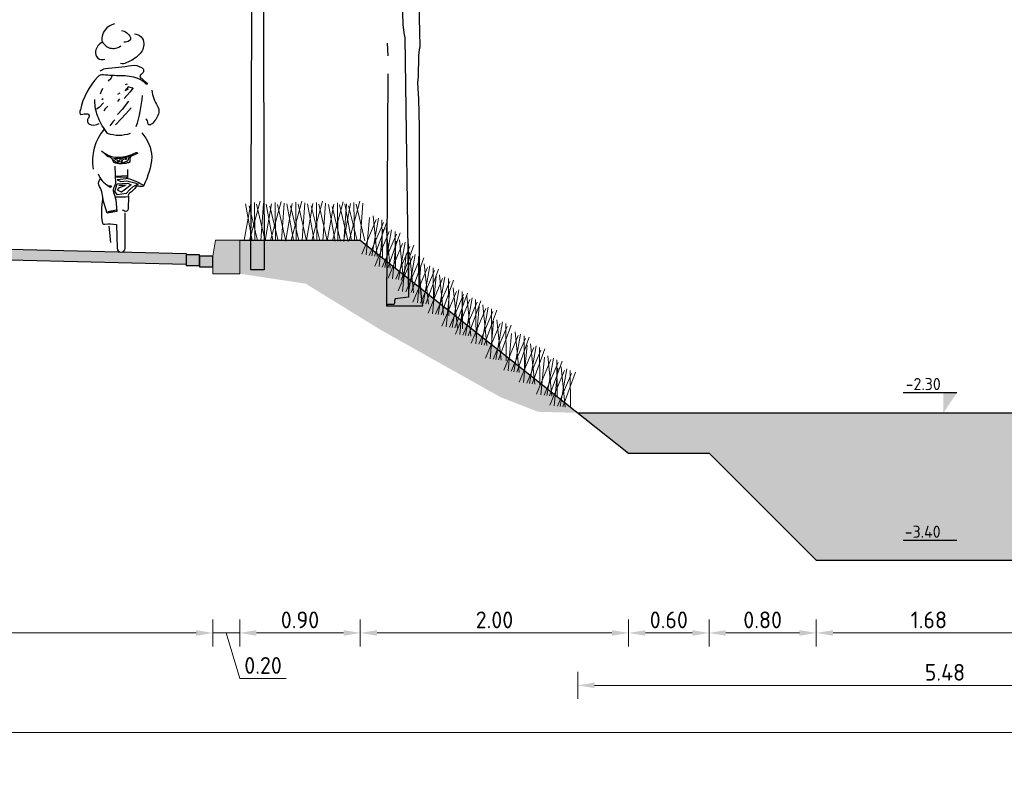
# Model space of a CAD drawing. Header units: metres. Extents: x 104013 to 108981, y 427946 to 428479.
# Tile 292 of 330: x 108876.01 to 108883.36, y 428317.32 to 428322.9. Entities that reach past the tile are written whole.
import ezdxf
from ezdxf.enums import TextEntityAlignment as Align

# ---------------------------------------------------------------- set-up
doc = ezdxf.new("R2010")
doc.units = ezdxf.units.M
doc.layers.get('DefPoints').update_dxf_attribs({"color": 211, "lineweight": 18})
for name, color, linetype, lineweight in [('N-WE-GR-BOOM-SD', 90, 'Continuous', 25), ('N-WE-IE-MEUBILAIR_WEGMEUBILAIR_LICHTMAST-SD', 251, 'Continuous', 25), ('N-WE-VH-KANTVERHARDING-M', 7, 'Continuous', 18), ('N-WE-VH-VERHARDING-GD', 7, 'Continuous', 25), ('N-XX-GW-GROND-GD', 7, 'Continuous', 25), ('N-XX-GW-WATERGANG_WATERLIJN-GD', 5, 'Continuous', 25), ('N-XX-VH-KANTOPSLUITING_TROTTOIRBAND-SD', 210, 'Continuous', 0), ('X-XX-AL-AANKLEDING-SD', 251, 'Continuous', 25), ('X-XX-AL-PEILMAAT-SD', 7, 'Continuous', 25)]:
    doc.layers.add(name, color=color, linetype=linetype, lineweight=lineweight)
doc.layers.add('N-WE-GR-GRAS_GAZON-V', color=7, linetype='Continuous', lineweight=18, true_color=0xdbffb8)
doc.layers.add('N-WE-GR-HEESTER-SD', color=7, linetype='Continuous', lineweight=0, true_color=0x00c700)
doc.layers.add('N-WE-VH-VERHARDING-AP_RIJBAAN-ELEMENT', color=7, linetype='Continuous', true_color=0x7f4f3f)
doc.layers.add('N-WE-VH-VERHARDING-AP_WATER', color=7, linetype='Continuous', true_color=0xb3ffff)
doc.styles.add('NLCS-ISO', font='NLCS-ISO.ttf')
doc.styles.add('NLCS-ISO-M50-T25', font='NLCS-ISO.ttf', dxfattribs={"height": 0.125})
doc.dimstyles.new('NLCS-M50-T25-PIJL_l2_h1', dxfattribs={"dimscale": 0.05, "dimtxt": 2.5, "dimasz": 2.5, "dimexe": 2, "dimexo": 2, "dimgap": 0.7, "dimtad": 1, "dimzin": 0, "dimdsep": 46, "dimtxsty": 'NLCS-ISO-M50-T25', "dimcen": 2.5, "dimdle": 2, "dimclrd": 256, "dimclre": 256, "dimclrt": 256, "dimadec": 1, "dimazin": 0, "dimtfac": 1, "dimtofl": 0, "dimtmove": 1, "dimatfit": 0, "dimfxl": 2, "dimfxlon": 1, "dimtfillclr": 256, "dimtolj": 1, "dimtzin": 0, "dimlwd": 18, "dimlwe": 18, "dimarcsym": 0})

# ---------------------------------------------------------------- blocks, each defined once
blk = doc.blocks.new('bloemrijkmengsel')
for points in [[(0.0394, 0.001), (0.1028, 0.2972)], [(0.0579, 0.0014), (-0.0067, 0.27)], [(0, 0), (0.0333, 0.276)], [(0.0988, 0.0024), (0.021, 0.2569)], [(0.0786, 0.0019), (0.0597, 0.286)], [(0.1557, 0.0038), (0.0769, 0.2727)], [(0.1224, 0.003), (0.1269, 0.2842)]]:
    blk.add_lwpolyline(points)
blk = doc.blocks.new('SGR-BOOM_S04_B_ZIJ-D')
blk.add_line((-0.1657, -0.0661), (0.107, -0.0661))
at = {"flags": 128}
for points in [[(0.107, -0.0661), (0.0953, 0.0013), (0.0855, 0.1144), (0.0825, 0.1937), (0.0818, 1.2698), (0.0773, 1.4752), (0.0698, 1.5987), (0.0735, 1.6455), (0.0765, 1.7963), (0.0818, 1.8483), (0.0855, 1.8665), (0.0848, 1.9809), (0.078, 2.1746)], [(-0.0487, 2.2045), (-0.042, 2.0329), (-0.036, 1.9718), (-0.0285, 1.9328), (0, 0), (-0.1005, -0.0143), (-0.1042, -0.0286), (-0.105, -0.0442), (-0.1087, -0.0533), (-0.1132, -0.0546), (-0.1545, -0.0546), (-0.1657, -0.0661)], [(-0.159, 1.8925), (-0.1545, 1.7989)], [(-0.1537, 1.665), (-0.1657, -0.0661)]]:
    blk.add_lwpolyline(points, dxfattribs=at)
blk = doc.blocks.new('N-SVH-KANTOPSLUITING_TB_180 200X250-D')
blk.add_hatch(color=8).paths.add_polyline_path([(-0.2, -0.12), (-0.2, -0.25), (0, -0.25), (0, 0), (-0.18, 0)])
at = {"flags": 128}
blk.add_lwpolyline([(-0.2, -0.12), (-0.2, -0.25), (0, -0.25), (0, 0), (-0.18, 0)], close=True, dxfattribs=at)
blk = doc.blocks.new('SAL-PEILMAAT_INFRACAD_H03-SOD')
blk.add_line((2, 3), (-6, 3))
blk.add_solid([(2, 3), (0, 3), (0, 0)])
at = {"style": 'NLCS-ISO'}
blk.add_attdef('...', text='', height=1.8, dxfattribs=at).set_placement((-0.4, 3.4), align=Align.RIGHT)
blk = doc.blocks.new('SAL-AANKLEDING_FIETSTER_ACHTERAANZICHT-D')
for points in [[(-0.0504, 1.7021, 0.372994), (-0.1443, 1.5767, 0.503668), (-0.0042, 1.5368, 150.934799)], [(0.0979, 1.6266, -0.402545), (0.1682, 1.5556, -0.204448), (0.1345, 1.4731, -0.107787), (0.0361, 1.4107, -0.232599), (-0.0044, 1.4068, 0.756423)], [(0.0015, 1.653, -0.251678), (0.0686, 1.5993, -0.398814), (0.0603, 1.5772, -0.187011), (0.0199, 1.5643, 2.207361)], [(-0.14, 1.5646, 0.236676), (-0.1919, 1.4969, 0.583386), (-0.1221, 1.4377, -0.497614)], [(-0.1561, 1.3504, -0.154336), (-0.1187, 1.3683, 0.021693), (0.0774, 1.392, -0.153975), (0.1511, 1.3768, -0.433195), (0.1625, 1.3386, -0.162977), (0.1427, 1.3212, 0.569715), (0.1515, 1.2961, 0.021653), (0.1923, 1.2603, -1.283993), (0.1843, 1.2542, 0.093544), (0.1239, 1.2945, 0.069195), (-0.0034, 1.3146, -0.023921), (-0.1336, 1.3208, 0.290835), (-0.1751, 1.3053, 0.143139), (-0.3047, 1.0611, 0.369113), (-0.3031, 1.0267, -0.046879), (-0.248, 1.0299, -0.302343), (-0.2409, 1.0045, 0.421236), (-0.2431, 0.955, 0.24644), (-0.1644, 0.9582, -4.327813)], [(0.2284, 1.2065, 0.107816), (0.271, 1.0877, -0.189381), (0.2796, 1.0412, -0.091131), (0.2631, 0.999, -0.043732), (0.2353, 0.9617, -0.167948), (0.2105, 0.9478, -0.498715), (0.1991, 0.9583, 0.241276), (0.1855, 0.9935, 2.413704)], [(0.0671, 0.8838, -0.173851), (-0.1021, 0.8837, 0.000578), (-0.1236, 0.9143, -0.07661), (-0.1814, 1.0313, -0.079973), (-0.197, 1.1368, -39.687992)], [(0.1556, 1.1681, -0.053306), (0.1095, 0.9327, 2.556335)], [(-0.1268, 0.9153, 0.224282), (-0.2093, 0.6171, 1.028931)], [(0.1536, 0.8876, -0.165288), (0.2287, 0.709, -0.089622), (0.1674, 0.4952, 0.086704), (0.0488, 0.5461), (0.0479, 0.6165)], [(-0.1483, 0.7543, 0.205807), (-0.0029, 0.7072, 0.105757), (0.1122, 0.7432, -0.456483), (0.121, 0.7346, 0.023268), (0.0763, 0.7152, 0.20987), (0.0653, 0.7021, 0.124642), (0.0646, 0.6835, -0.545926), (0.0453, 0.6643, -0.163265), (-0.0546, 0.6673, 0.038987), (-0.069, 0.6957, 0.125271), (-0.1029, 0.7135), (-0.1294, 0.74)], [(-0.0475, 0.6412), (-0.0434, 0.511, -0.034198), (-0.0531, 0.4855, 0.227614), (-0.0583, 0.4433, -0.044454), (-0.0408, 0.39), (-0.0328, 0.3018), (-0.1044, 0.2886), (-0.1376, 0.3946, 0.132618), (-0.1685, 0.5008, -0.216367), (-0.1558, 0.5446, -1.928019)], [(-0.171, 0.5841, 0.221629), (-0.0951, 0.494), (-0.074, 0.4938), (-0.0835, 0.4814), (-0.0999, 0.4927)], [(0.1689, 0.4979, -0.325073), (0.1392, 0.489, 0.185728), (0.1113, 0.4882, -0.09132), (0.0614, 0.4386, 0.488493), (0.0552, 0.4164), (0.0527, 0.3209, -0.568599), (0.0238, 0.3047, -0.009736), (0.0097, 0.3132, 0.656385)], [(-0.1384, 0.3983, 0.098289), (-0.1407, 0.2161, 0.549463), (-0.122, 0.2086, -0.073152), (-0.0366, 0.205), (-0.0313, 0.028, 0.941313), (0.0288, 0.0262), (0.0283, 0.2922)]]:
    blk.add_lwpolyline(points, format="xyb")
for points in [[(-0.0715, 1.3119), (-0.078, 1.2918), (-0.0976, 1.2731)], [(0.0435, 1.2506), (0.0292, 1.2468)], [(-0.1399, 1.2184), (-0.1499, 1.196), (-0.1582, 1.1779)], [(-0.0096, 1.1856), (-0.0292, 1.1747)], [(0.0901, 1.2251), (0.0643, 1.1921), (0.0207, 1.1437)], [(0.0848, 1.2225), (0.0526, 1.2323), (0.0291, 1.2058), (0.0537, 1.2164)], [(-0.1336, 1.1119), (-0.166, 1.0786), (-0.1848, 1.0645)], [(-0.1352, 1.1435), (-0.146, 1.1347)], [(-0.014, 1.1421), (-0.0288, 1.1237)], [(0.0547, 1.1254), (0.0076, 1.0617), (-0.027, 1.0254)], [(-0.0994, 1.0886), (-0.1199, 1.0679), (-0.1294, 1.0513)], [(0.0749, 1.0752), (0.0353, 1.0316), (-0.0003, 0.9933), (-0.0437, 0.9484)], [(-0.0486, 0.9851), (-0.0624, 0.9718), (-0.0864, 0.9413)], [(-0.0589, 0.6864), (-0.0392, 0.6731), (-0.0199, 0.6674), (-0.0269, 0.6855), (-0.0481, 0.6895)], [(-0.0577, 0.6982), (0.007, 0.6996), (0.0871, 0.7247)], [(0.0595, 0.7093), (0.0475, 0.6769), (0.0035, 0.6637), (0.0105, 0.6876), (0.0411, 0.7022), (0.0309, 0.6851)], [(-0.0347, 0.5583), (0.04, 0.5607), (0.0368, 0.5469), (-0.0293, 0.5384), (-0.0032, 0.5251), (0.0428, 0.532), (0.1017, 0.5166), (0.1264, 0.5051), (0.0859, 0.4861), (0.0646, 0.467), (0.0365, 0.436), (-0.0273, 0.4265), (-0.049, 0.4514), (-0.0308, 0.509), (0.0494, 0.514), (0.0738, 0.5002), (0.0312, 0.4692), (0.0026, 0.4465), (-0.0279, 0.461), (-0.0139, 0.4816), (0.0288, 0.4951), (-0.0189, 0.4949), (0.0369, 0.5014)], [(-0.0451, 0.565), (0.0488, 0.5713)], [(-0.0439, 0.4117), (0.0308, 0.4123), (0.0514, 0.4129)], [(-0.1004, 0.3032), (-0.0366, 0.3156)], [(-0.0961, 0.2974), (-0.0476, 0.3111)], [(-0.0777, 0.0704), (-0.0911, 0.1933)]]:
    blk.add_lwpolyline(points)
blk.add_circle((-0.0056, 0.6805), 0.00976)
blk = doc.blocks.new('*D2820')
at = {"layer": 'DefPoints', "color": 0, "transparency": 16777216}
for p in [(108873.6036, 428321.1191), (108877.4536, 428321.0089), (108877.4536, 428318.3293)]:
    blk.add_point(p, dxfattribs=at)
at = {"layer": 'N-WE-VH-KANTVERHARDING-M', "lineweight": 18, "transparency": 16777216}
for p, q in [((108873.6036, 428318.4293), (108873.6036, 428318.2293)), ((108877.4536, 428318.4293), (108877.4536, 428318.2293)), ((108873.7286, 428318.3293), (108877.3286, 428318.3293))]:
    blk.add_line(p, q, dxfattribs=at)
at = {"layer": 'N-WE-VH-KANTVERHARDING-M', "transparency": 16777216}
for points in [[(108873.7286, 428318.3502), (108873.7286, 428318.3085), (108873.6036, 428318.3293)], [(108877.3286, 428318.3502), (108877.3286, 428318.3085), (108877.4536, 428318.3293)]]:
    blk.add_solid(points, dxfattribs=at)
at = {"layer": 'N-WE-VH-KANTVERHARDING-M', "transparency": 16777216, "insert": (108875.5286, 428318.4268), "char_height": 0.125, "attachment_point": 5, "style": 'NLCS-ISO-M50-T25'}
blk.add_mtext('\\A1;3.85', dxfattribs=at)
blk = doc.blocks.new('*D2821')
at = {"layer": 'DefPoints', "color": 0, "transparency": 16777216}
for p in [(108877.4536, 428321.0089), (108877.6536, 428321.0089), (108877.6536, 428318.3293)]:
    blk.add_point(p, dxfattribs=at)
at = {"layer": 'N-WE-VH-KANTVERHARDING-M', "lineweight": 18, "transparency": 16777216}
for p, q in [((108877.4536, 428318.4293), (108877.4536, 428318.2293)), ((108877.6536, 428318.4293), (108877.6536, 428318.2293)), ((108877.3286, 428318.3293), (108877.2036, 428318.3293)), ((108877.4536, 428318.3293), (108877.6536, 428318.3293)), ((108877.5536, 428318.3293), (108877.6556, 428317.9893)), ((108877.7786, 428318.3293), (108877.9036, 428318.3293)), ((108877.6556, 428317.9893), (108878.0006, 428317.9893))]:
    blk.add_line(p, q, dxfattribs=at)
at = {"layer": 'N-WE-VH-KANTVERHARDING-M', "transparency": 16777216}
for points in [[(108877.3286, 428318.3502), (108877.3286, 428318.3085), (108877.4536, 428318.3293)], [(108877.7786, 428318.3502), (108877.7786, 428318.3085), (108877.6536, 428318.3293)]]:
    blk.add_solid(points, dxfattribs=at)
at = {"layer": 'N-WE-VH-KANTVERHARDING-M', "transparency": 16777216, "insert": (108877.8281, 428318.0868), "char_height": 0.125, "attachment_point": 5, "style": 'NLCS-ISO-M50-T25'}
blk.add_mtext('\\A1;0.20', dxfattribs=at)
blk = doc.blocks.new('*D2822')
at = {"layer": 'DefPoints', "color": 0, "transparency": 16777216}
for p in [(108878.5536, 428321.2589), (108877.6536, 428321.0089), (108878.5536, 428318.3293)]:
    blk.add_point(p, dxfattribs=at)
at = {"layer": 'N-WE-VH-KANTVERHARDING-M', "lineweight": 18, "transparency": 16777216}
for p, q in [((108877.6536, 428318.4293), (108877.6536, 428318.2293)), ((108878.5536, 428318.4293), (108878.5536, 428318.2293)), ((108877.7786, 428318.3293), (108878.4286, 428318.3293))]:
    blk.add_line(p, q, dxfattribs=at)
at = {"layer": 'N-WE-VH-KANTVERHARDING-M', "transparency": 16777216}
for points in [[(108877.7786, 428318.3502), (108877.7786, 428318.3085), (108877.6536, 428318.3293)], [(108878.4286, 428318.3502), (108878.4286, 428318.3085), (108878.5536, 428318.3293)]]:
    blk.add_solid(points, dxfattribs=at)
at = {"layer": 'N-WE-VH-KANTVERHARDING-M', "transparency": 16777216, "insert": (108878.1036, 428318.4268), "char_height": 0.125, "attachment_point": 5, "style": 'NLCS-ISO-M50-T25'}
blk.add_mtext('\\A1;0.90', dxfattribs=at)
blk = doc.blocks.new('*D2823')
at = {"layer": 'DefPoints', "color": 0, "transparency": 16777216}
for p in [(108878.5536, 428321.2589), (108880.5551, 428319.671), (108880.5551, 428318.3293)]:
    blk.add_point(p, dxfattribs=at)
at = {"layer": 'N-WE-VH-KANTVERHARDING-M', "lineweight": 18, "transparency": 16777216}
for p, q in [((108878.5536, 428318.4293), (108878.5536, 428318.2293)), ((108880.5551, 428318.4293), (108880.5551, 428318.2293)), ((108878.6786, 428318.3293), (108880.4301, 428318.3293))]:
    blk.add_line(p, q, dxfattribs=at)
at = {"layer": 'N-WE-VH-KANTVERHARDING-M', "transparency": 16777216}
for points in [[(108878.6786, 428318.3502), (108878.6786, 428318.3085), (108878.5536, 428318.3293)], [(108880.4301, 428318.3502), (108880.4301, 428318.3085), (108880.5551, 428318.3293)]]:
    blk.add_solid(points, dxfattribs=at)
at = {"layer": 'N-WE-VH-KANTVERHARDING-M', "transparency": 16777216, "insert": (108879.5544, 428318.4268), "char_height": 0.125, "attachment_point": 5, "style": 'NLCS-ISO-M50-T25'}
blk.add_mtext('\\A1;2.00', dxfattribs=at)
blk = doc.blocks.new('*D2824')
at = {"layer": 'DefPoints', "color": 0, "transparency": 16777216}
for p in [(108880.5551, 428319.671), (108881.1551, 428319.671), (108881.1551, 428318.3293)]:
    blk.add_point(p, dxfattribs=at)
at = {"layer": 'N-WE-VH-KANTVERHARDING-M', "lineweight": 18, "transparency": 16777216}
for p, q in [((108880.5551, 428318.4293), (108880.5551, 428318.2293)), ((108881.1551, 428318.4293), (108881.1551, 428318.2293)), ((108880.6801, 428318.3293), (108881.0301, 428318.3293))]:
    blk.add_line(p, q, dxfattribs=at)
at = {"layer": 'N-WE-VH-KANTVERHARDING-M', "transparency": 16777216}
for points in [[(108880.6801, 428318.3502), (108880.6801, 428318.3085), (108880.5551, 428318.3293)], [(108881.0301, 428318.3502), (108881.0301, 428318.3085), (108881.1551, 428318.3293)]]:
    blk.add_solid(points, dxfattribs=at)
at = {"layer": 'N-WE-VH-KANTVERHARDING-M', "transparency": 16777216, "insert": (108880.8551, 428318.4268), "char_height": 0.125, "attachment_point": 5, "style": 'NLCS-ISO-M50-T25'}
blk.add_mtext('\\A1;0.60', dxfattribs=at)
blk = doc.blocks.new('*D2825')
at = {"layer": 'DefPoints', "color": 0, "transparency": 16777216}
for p in [(108881.1551, 428319.671), (108881.9551, 428318.871), (108881.9551, 428318.3293)]:
    blk.add_point(p, dxfattribs=at)
at = {"layer": 'N-WE-VH-KANTVERHARDING-M', "lineweight": 18, "transparency": 16777216}
for p, q in [((108881.1551, 428318.4293), (108881.1551, 428318.2293)), ((108881.9551, 428318.4293), (108881.9551, 428318.2293)), ((108881.2801, 428318.3293), (108881.8301, 428318.3293))]:
    blk.add_line(p, q, dxfattribs=at)
at = {"layer": 'N-WE-VH-KANTVERHARDING-M', "transparency": 16777216}
for points in [[(108881.2801, 428318.3502), (108881.2801, 428318.3085), (108881.1551, 428318.3293)], [(108881.8301, 428318.3502), (108881.8301, 428318.3085), (108881.9551, 428318.3293)]]:
    blk.add_solid(points, dxfattribs=at)
at = {"layer": 'N-WE-VH-KANTVERHARDING-M', "transparency": 16777216, "insert": (108881.5551, 428318.4268), "char_height": 0.125, "attachment_point": 5, "style": 'NLCS-ISO-M50-T25'}
blk.add_mtext('\\A1;0.80', dxfattribs=at)
blk = doc.blocks.new('*D2826')
at = {"layer": 'DefPoints', "color": 0, "transparency": 16777216}
for p in [(108881.9551, 428318.871), (108883.635, 428318.871), (108883.635, 428318.3293)]:
    blk.add_point(p, dxfattribs=at)
at = {"layer": 'N-WE-VH-KANTVERHARDING-M', "lineweight": 18, "transparency": 16777216}
for p, q in [((108881.9551, 428318.4293), (108881.9551, 428318.2293)), ((108883.635, 428318.4293), (108883.635, 428318.2293)), ((108882.0801, 428318.3293), (108883.51, 428318.3293))]:
    blk.add_line(p, q, dxfattribs=at)
at = {"layer": 'N-WE-VH-KANTVERHARDING-M', "transparency": 16777216}
for points in [[(108882.0801, 428318.3502), (108882.0801, 428318.3085), (108881.9551, 428318.3293)], [(108883.51, 428318.3502), (108883.51, 428318.3085), (108883.635, 428318.3293)]]:
    blk.add_solid(points, dxfattribs=at)
at = {"layer": 'N-WE-VH-KANTVERHARDING-M', "transparency": 16777216, "insert": (108882.7951, 428318.4268), "char_height": 0.125, "attachment_point": 5, "style": 'NLCS-ISO-M50-T25'}
blk.add_mtext('\\A1;1.68', dxfattribs=at)
blk = doc.blocks.new('*D2836')
at = {"layer": 'DefPoints', "color": 0, "transparency": 16777216}
for p in [(108871.2036, 428321.221), (108905.9039, 428321.221), (108905.9039, 428317.5859)]:
    blk.add_point(p, dxfattribs=at)
at = {"layer": 'N-WE-VH-KANTVERHARDING-M', "lineweight": 18, "transparency": 16777216}
for p, q in [((108871.2036, 428317.6859), (108871.2036, 428317.4859)), ((108905.9039, 428317.6859), (108905.9039, 428317.4859)), ((108871.3286, 428317.5859), (108905.7789, 428317.5859))]:
    blk.add_line(p, q, dxfattribs=at)
at = {"layer": 'N-WE-VH-KANTVERHARDING-M', "transparency": 16777216}
for points in [[(108871.3286, 428317.6067), (108871.3286, 428317.565), (108871.2036, 428317.5859)], [(108905.7789, 428317.6067), (108905.7789, 428317.565), (108905.9039, 428317.5859)]]:
    blk.add_solid(points, dxfattribs=at)
at = {"layer": 'N-WE-VH-KANTVERHARDING-M', "transparency": 16777216, "insert": (108888.5538, 428317.6834), "char_height": 0.125, "attachment_point": 5, "style": 'NLCS-ISO-M50-T25'}
blk.add_mtext('\\A1;34.70', dxfattribs=at)
blk = doc.blocks.new('*D2774')
at = {"layer": 'DefPoints', "color": 0, "transparency": 16777216}
for p in [(108885.6535, 428317.9384), (108880.1767, 428317.1535), (108885.6535, 428317.1535)]:
    blk.add_point(p, dxfattribs=at)
at = {"layer": 'N-WE-VH-KANTVERHARDING-M', "lineweight": 18, "transparency": 16777216}
for p, q in [((108880.1767, 428317.8384), (108880.1767, 428318.0384)), ((108885.6535, 428317.8384), (108885.6535, 428318.0384)), ((108880.3017, 428317.9384), (108885.5285, 428317.9384))]:
    blk.add_line(p, q, dxfattribs=at)
at = {"layer": 'N-WE-VH-KANTVERHARDING-M', "transparency": 16777216}
for points in [[(108880.3017, 428317.9592), (108880.3017, 428317.9175), (108880.1767, 428317.9384)], [(108885.5285, 428317.9592), (108885.5285, 428317.9175), (108885.6535, 428317.9384)]]:
    blk.add_solid(points, dxfattribs=at)
at = {"layer": 'N-WE-VH-KANTVERHARDING-M', "transparency": 16777216, "insert": (108882.9151, 428318.0359), "char_height": 0.125, "attachment_point": 5, "style": 'NLCS-ISO-M50-T25'}
blk.add_mtext('\\A1;5.48', dxfattribs=at)

msp = doc.modelspace()

# ---------------------------------------------------------------- hatches: boundary and pattern name
at = {"layer": 'N-WE-GR-GRAS_GAZON-V'}
h = msp.add_hatch(color=256, dxfattribs=at)
h.dxf.hatch_style = 1
h.paths.add_polyline_path([(108878.5536, 428321.2589), (108877.6536, 428321.2589), (108877.6536, 428321.0089), (108878.1457, 428320.9345), (108878.713, 428320.5856), (108879.5989, 428320.0884), (108879.8788, 428319.979), (108880.177, 428319.971)])
at = {"layer": 'N-WE-VH-VERHARDING-AP_RIJBAAN-ELEMENT', "linetype": 'ByBlock'}
h = msp.add_hatch(color=256, dxfattribs=at)
h.paths.add_polyline_path([(108875.4286, 428321.204), (108873.6036, 428321.2491), (108873.6036, 428321.1691), (108875.4286, 428321.124)])
h.paths.add_polyline_path([(108877.2536, 428321.1489), (108877.2536, 428321.1589), (108875.4286, 428321.204), (108875.4286, 428321.124), (108877.2536, 428321.0789)])
h.paths.add_polyline_path([(108877.3536, 428321.1489), (108877.2536, 428321.1489), (108877.2536, 428321.0689), (108877.3536, 428321.0689)])
h.paths.add_polyline_path([(108877.4536, 428321.1389), (108877.3536, 428321.1389), (108877.3536, 428321.0689), (108877.3536, 428321.0589), (108877.4536, 428321.0589)])
at = {"layer": 'N-WE-VH-VERHARDING-AP_WATER'}
h = msp.add_hatch(color=256, dxfattribs=at)
h.dxf.hatch_style = 1
h.paths.add_polyline_path([(108881.9551, 428318.871), (108883.635, 428318.871), (108884.435, 428319.671), (108885.035, 428319.671), (108885.6538, 428319.971), (108880.177, 428319.971), (108880.5551, 428319.671), (108881.1551, 428319.671)])

# ---------------------------------------------------------------- linework, layer by layer
at = {"layer": 'N-WE-IE-MEUBILAIR_WEGMEUBILAIR_LICHTMAST-SD'}
msp.add_lwpolyline([(108877.7369, 428321.0383), (108877.746, 428323.5382), (108877.828, 428323.5382), (108877.8369, 428321.0383)], close=True, dxfattribs=at)
at = {"layer": 'N-WE-VH-VERHARDING-GD', "flags": 128}
for points in [[(108873.6036, 428321.2491), (108877.2536, 428321.1589)], [(108873.6036, 428321.1691), (108877.2536, 428321.0789)], [(108877.2536, 428321.1589), (108877.2536, 428321.1489)]]:
    msp.add_lwpolyline(points, dxfattribs=at)
for points in [[(108877.3536, 428321.1489), (108877.2536, 428321.1489), (108877.2536, 428321.0689), (108877.3536, 428321.0689)], [(108877.4536, 428321.1389), (108877.3536, 428321.1389), (108877.3536, 428321.0589), (108877.4536, 428321.0589)]]:
    msp.add_lwpolyline(points, close=True, dxfattribs=at)
at = {"layer": 'N-XX-GW-GROND-GD'}
for p, q in [((108880.5551, 428319.671), (108881.1551, 428319.671)), ((108881.1551, 428319.671), (108881.9551, 428318.871)), ((108881.9551, 428318.871), (108883.635, 428318.871))]:
    msp.add_line(p, q, dxfattribs=at)
at = {"layer": 'N-XX-GW-GROND-GD', "flags": 128}
for points in [[(108877.6536, 428321.2589), (108878.5536, 428321.2589)], [(108878.5536, 428321.2589), (108880.5551, 428319.671)]]:
    msp.add_lwpolyline(points, dxfattribs=at)
at = {"layer": 'N-XX-GW-WATERGANG_WATERLIJN-GD'}
msp.add_line((108880.177, 428319.971), (108885.6538, 428319.971), dxfattribs=at)

# ---------------------------------------------------------------- block references
at = {"layer": 'N-WE-GR-BOOM-SD'}
msp.add_blockref('SGR-BOOM_S04_B_ZIJ-D', (108878.9139, 428320.8349), dxfattribs=at)
at = {"layer": 'N-WE-GR-HEESTER-SD', "rotation": 356.8085855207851}
for p in [(108877.6883, 428321.2589), (108877.8432, 428321.2575), (108877.9972, 428321.2597), (108878.1519, 428321.2589), (108878.3076, 428321.2541), (108878.4306, 428321.2589)]:
    msp.add_blockref('bloemrijkmengsel', p, dxfattribs=at)
at = {"layer": 'N-WE-GR-HEESTER-SD', "xscale": -1, "rotation": 353.6740535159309}
for p in [(108878.7181, 428321.1326), (108878.8153, 428321.045), (108878.9155, 428320.9541), (108878.9907, 428320.8602), (108879.1004, 428320.7757), (108879.2132, 428320.6942), (108879.3166, 428320.5972), (108879.4169, 428320.5377), (108879.5359, 428320.4688), (108879.6428, 428320.3584), (108879.7775, 428320.2676), (108879.8935, 428320.1799), (108880.022, 428320.0891), (108880.1222, 428320.0077)]:
    msp.add_blockref('bloemrijkmengsel', p, dxfattribs=at)
at = {"layer": 'N-XX-VH-KANTOPSLUITING_TROTTOIRBAND-SD'}
msp.add_blockref('N-SVH-KANTOPSLUITING_TB_180 200X250-D', (108877.6536, 428321.2589), dxfattribs=at)
at = {"layer": 'X-XX-AL-AANKLEDING-SD'}
msp.add_blockref('SAL-AANKLEDING_FIETSTER_ACHTERAANZICHT-D', (108876.7702, 428321.1708), dxfattribs=at)
at = {"layer": 'X-XX-AL-PEILMAAT-SD', "xscale": 0.05, "yscale": 0.05, "zscale": 0.05}
for p, values in [((108882.9038, 428319.971), {'...': '-2.30'}), ((108882.9027, 428318.8694), {'...': '-3.40'})]:
    msp.add_blockref('SAL-PEILMAAT_INFRACAD_H03-SOD', p, dxfattribs=at).add_auto_attribs(values)

# ---------------------------------------------------------------- dimensions: what is measured, and where the dimension line sits
at = {"layer": 'N-WE-VH-KANTVERHARDING-M'}
for base, p1, p2, picture, middle in [((108878.5536, 428318.3293), (108877.6536, 428321.0089), (108878.5536, 428321.2589), '*D2822', (108878.1036, 428318.4268)), ((108880.5551, 428318.3293), (108878.5536, 428321.2589), (108880.5551, 428319.671), '*D2823', (108879.5544, 428318.4268)), ((108877.4536, 428318.3293), (108873.6036, 428321.1191), (108877.4536, 428321.0089), '*D2820', (108875.5286, 428318.4268)), ((108877.6536, 428318.3293), (108877.4536, 428321.0089), (108877.6536, 428321.0089), '*D2821', (108877.6906, 428318.0868)), ((108881.1551, 428318.3293), (108880.5551, 428319.671), (108881.1551, 428319.671), '*D2824', (108880.8551, 428318.4268)), ((108881.9551, 428318.3293), (108881.1551, 428319.671), (108881.9551, 428318.871), '*D2825', (108881.5551, 428318.4268)), ((108883.635, 428318.3293), (108881.9551, 428318.871), (108883.635, 428318.871), '*D2826', (108882.7951, 428318.4268))]:
    dim = msp.add_linear_dim(base=base, p1=p1, p2=p2, dimstyle='NLCS-M50-T25-PIJL_l2_h1', override={"dimtmove": 1}, dxfattribs=at)
    dim.commit()
    dim.dimension.update_dxf_attribs({"geometry": picture, "text_midpoint": middle})
for base, p1, p2, picture, middle in [((108905.9039, 428317.5859), (108871.2036, 428321.221), (108905.9039, 428321.221), '*D2836', (108888.5538, 428317.6834)), ((108885.6535, 428317.9384), (108880.1767, 428317.1535), (108885.6535, 428317.1535), '*D2774', (108882.9151, 428318.0359))]:
    dim = msp.add_linear_dim(base=base, p1=p1, p2=p2, dimstyle='NLCS-M50-T25-PIJL_l2_h1', dxfattribs=at)
    dim.commit()
    dim.dimension.update_dxf_attribs({"geometry": picture, "text_midpoint": middle})

doc.saveas('drawing.dxf')
